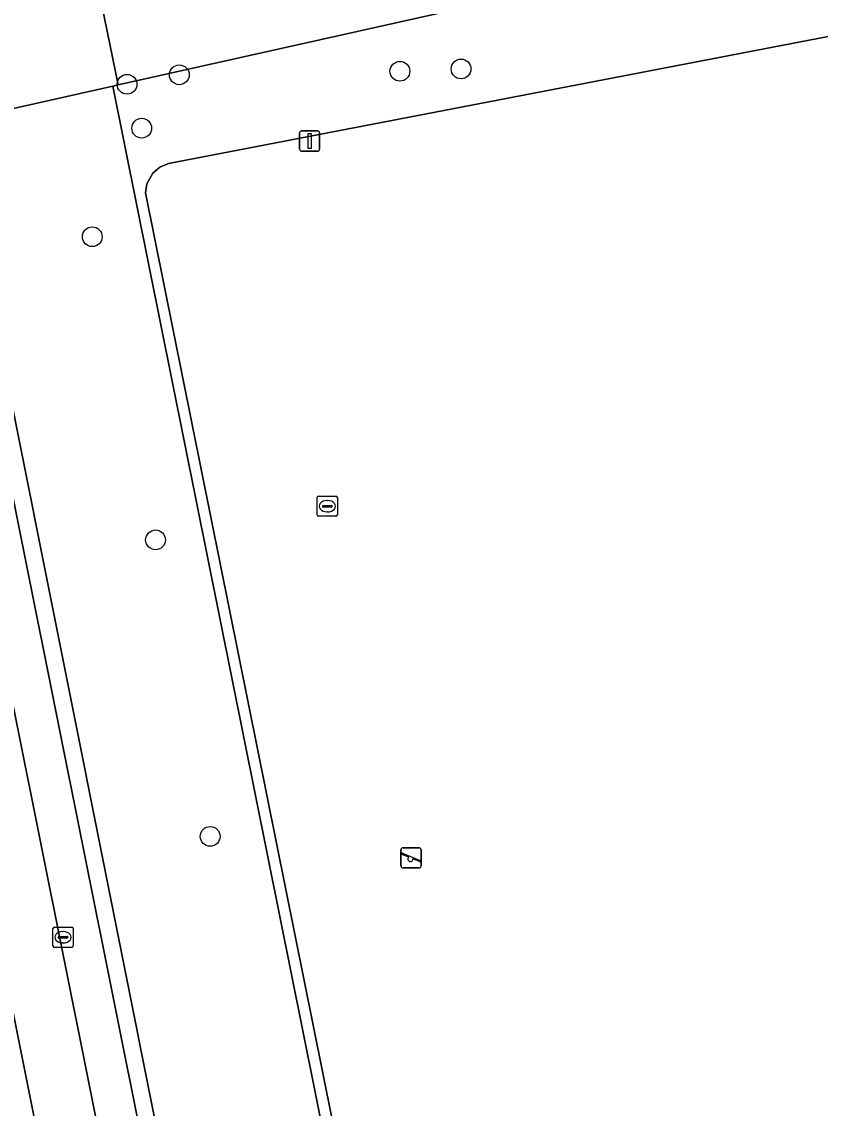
# Model space of a CAD drawing. Extents: x 160203 to 161530, y 379528 to 381797.
# Drawn here: x 160827.4 to 160866.8, y 380444.1 to 380497.8 of the extents above; entities that cross this region are included whole.
import ezdxf

# ---------------------------------------------------------------- set-up
doc = ezdxf.new("R2010")
doc.units = 0
for name, color, linetype in [('IMGEO_Boom', 7, 'Continuous'), ('IMGEO_Groenvoorziening', 7, 'Continuous'), ('IMGEO_Hek', 7, 'Continuous'), ('IMGEO_Kolk', 7, 'Continuous'), ('IMGEO_Lichtmast', 7, 'Continuous'), ('IMGEO_Loofbos', 7, 'Continuous'), ('IMGEO_Parkeervlak_open', 7, 'Continuous'), ('IMGEO_Rijbaan_lokaal_gesloten', 7, 'Continuous'), ('IMGEO_Speelvoorziening', 7, 'Continuous'), ('IMGEO_Voetpad_open', 7, 'Continuous'), ('IMGEO_Waterleidingput', 7, 'Continuous')]:
    doc.layers.add(name, color=color, linetype=linetype)

msp = doc.modelspace()

# ---------------------------------------------------------------- linework, layer by layer
at = {"layer": 'IMGEO_Boom'}
for centre in [(160846.069, 380495.347), (160849.092, 380495.464), (160832.585, 380494.707), (160835.166, 380495.174), (160833.308, 380492.533), (160830.863, 380487.167), (160833.991, 380472.177), (160836.69, 380457.516)]:
    msp.add_circle(centre, 0.489, dxfattribs=at)
at = {"layer": 'IMGEO_Groenvoorziening'}
for points in [[(160947.345, 380500), (160946.869, 380502.452), (160944.615, 380512.001), (160902.101, 380503.8), (160879.901, 380499.518), (160834.638, 380490.788), (160834.2, 380490.611), (160833.852, 380490.316), (160833.56, 380489.783), (160833.499, 380489.33), (160863.045, 380342.63), (160874.441, 380344.866), (160898.366, 380349.337), (160907.573, 380354.284), (160962.354, 380365.201), (160969.347, 380366.563), (160972.472, 380371.216), (160971.163, 380377.952), (160966.73, 380400.144), (160956.686, 380451.885)], [(160862.461, 380342.515), (160831.887, 380494.616), (160824.092, 380492.861), (160839.604, 380415.212), (160854.574, 380340.734), (160857.758, 380341.542)]]:
    msp.add_lwpolyline(points, close=True, dxfattribs=at)
at = {"layer": 'IMGEO_Hek'}
for points in [[(160855.926, 380500), (160832.145, 380494.674)], [(160832.145, 380494.674), (160831.887, 380494.616)], [(160831.887, 380494.616), (160862.461, 380342.515)]]:
    msp.add_lwpolyline(points, dxfattribs=at)
at = {"layer": 'IMGEO_Kolk'}
for p, q in [((160828.917, 380452.103), (160828.917, 380452.955)), ((160828.992, 380453.029), (160829.844, 380453.029)), ((160829.405, 380452.809), (160829.43, 380452.809)), ((160829.918, 380452.955), (160829.918, 380452.103)), ((160829.176, 380452.523), (160829.176, 380452.535)), ((160829.614, 380452.486), (160829.216, 380452.486)), ((160829.219, 380452.572), (160829.617, 380452.572)), ((160829.428, 380452.249), (160829.403, 380452.249)), ((160829.66, 380452.535), (160829.66, 380452.523)), ((160829.844, 380452.029), (160828.992, 380452.029))]:
    msp.add_line(p, q, dxfattribs=at)
for points in [[(160828.917, 380452.103), (160828.917, 380452.955)], [(160828.992, 380453.029), (160829.844, 380453.029)], [(160829.918, 380452.955), (160829.918, 380452.103)], [(160829.844, 380452.029), (160828.992, 380452.029)]]:
    msp.add_lwpolyline(points, dxfattribs=at)
for centre, radius, start, end in [((160828.994, 380452.953), 0.0765, 91.552, 178.448), ((160828.994, 380452.953), 0.0765, 91.552, 178.448), ((160829.842, 380452.953), 0.0765, 1.552, 88.448), ((160829.842, 380452.953), 0.0765, 1.552, 88.448), ((160829.216, 380452.532), 0.0403, 85.8775, 175.7526), ((160829.213, 380452.522), 0.0366, 178.938, 274.7102), ((160829.617, 380452.529), 0.043, 264.8664, 352.4533), ((160829.621, 380452.534), 0.0386, 1.7309, 96.639), ((160828.994, 380452.105), 0.0765, 181.552, 268.448), ((160828.994, 380452.105), 0.0765, 181.552, 268.448), ((160829.842, 380452.105), 0.0765, 271.552, 358.448), ((160829.842, 380452.105), 0.0765, 271.552, 358.448)]:
    msp.add_arc(centre, radius, start, end, dxfattribs=at)
for centre, major_axis, ratio, start_param, end_param in [((160829.404, 380452.529), (-0.387, 0.002), 0.722429, 4.712389, 7.853982), ((160829.429, 380452.529), (-0.39, 0.002), 0.717154, 1.570796, 4.712389)]:
    msp.add_ellipse(centre, major_axis=major_axis, ratio=ratio, start_param=start_param, end_param=end_param, dxfattribs=at)
at = {"layer": 'IMGEO_Lichtmast'}
for p, q in [((160841.112, 380491.497), (160841.112, 380492.297)), ((160841.112, 380492.297), (160841.112, 380491.497)), ((160841.212, 380492.397), (160842.002, 380492.397)), ((160842.002, 380492.397), (160841.212, 380492.397)), ((160842.102, 380492.297), (160842.102, 380491.497)), ((160842.102, 380491.497), (160842.102, 380492.297)), ((160842.002, 380491.397), (160841.212, 380491.397)), ((160841.212, 380491.397), (160842.002, 380491.397))]:
    msp.add_line(p, q, dxfattribs=at)
msp.add_lwpolyline([(160841.532, 380492.272), (160841.682, 380492.272), (160841.682, 380491.522), (160841.532, 380491.522), (160841.532, 380492.272)], dxfattribs=at)
for centre, start, end in [((160841.212, 380492.297), 90, 180), ((160841.212, 380492.297), 90, 180), ((160842.002, 380492.297), 0, 90), ((160842.002, 380492.297), 360, 90), ((160841.212, 380491.497), 180, 270), ((160841.212, 380491.497), 180, 270), ((160842.002, 380491.497), 270, 0), ((160842.002, 380491.497), 270, 0)]:
    msp.add_arc(centre, 0.1, start, end, dxfattribs=at)
at = {"layer": 'IMGEO_Loofbos'}
msp.add_lwpolyline([(160820.338, 380511.651), (160824.092, 380492.861), (160831.887, 380494.616), (160832.145, 380494.674), (160831.064, 380500), (160828.037, 380514.908), (160874.529, 380521.462), (160876.82, 380510.174), (160917.453, 380518.109), (160923.009, 380526.579)], dxfattribs=at)
for points in [[(160855.926, 380500), (160951.456, 380519.19), (160951.518, 380519.182), (160951.934, 380519.13), (160953.58, 380518.922), (160954.687, 380518.782), (160955.011, 380521.483), (160923.009, 380526.579), (160917.453, 380518.109), (160876.82, 380510.174), (160874.529, 380521.462), (160828.037, 380514.908), (160831.064, 380500), (160832.145, 380494.674)], [(160833.499, 380489.33), (160833.56, 380489.783), (160833.852, 380490.316), (160834.2, 380490.611), (160834.638, 380490.788), (160879.901, 380499.518), (160902.101, 380503.8), (160944.615, 380512.001), (160946.869, 380502.452), (160954.812, 380504.084), (160951.934, 380519.13), (160951.518, 380519.182), (160951.456, 380519.19), (160855.926, 380500), (160832.145, 380494.674), (160831.887, 380494.616), (160862.461, 380342.515), (160863.045, 380342.63)]]:
    msp.add_lwpolyline(points, close=True, dxfattribs=at)
at = {"layer": 'IMGEO_Parkeervlak_open'}
for points in [[(160817.512, 380510.978), (160821.234, 380492.423), (160851.769, 380340.218), (160854.166, 380340.671)], [(160853.643, 380341.04), (160823.223, 380492.728)], [(160846.518, 380339.145), (160848.829, 380339.603), (160818.287, 380491.97)]]:
    msp.add_lwpolyline(points, dxfattribs=at)
at = {"layer": 'IMGEO_Rijbaan_lokaal_gesloten'}
msp.add_lwpolyline([(160814.424, 380511.244), (160818.287, 380491.97), (160848.829, 380339.603), (160851.769, 380340.218), (160821.234, 380492.423)], dxfattribs=at)
at = {"layer": 'IMGEO_Speelvoorziening'}
for p, q in [((160846.124, 380456.054), (160846.124, 380456.854)), ((160846.124, 380456.854), (160846.124, 380456.054)), ((160846.507, 380456.482), (160846.168, 380456.619)), ((160846.193, 380456.679), (160847.069, 380456.326)), ((160846.224, 380456.954), (160847.014, 380456.954)), ((160847.014, 380456.954), (160846.224, 380456.954)), ((160847.114, 380456.854), (160847.114, 380456.054)), ((160847.114, 380456.054), (160847.114, 380456.854)), ((160847.014, 380455.954), (160846.224, 380455.954)), ((160846.224, 380455.954), (160847.014, 380455.954)), ((160847.045, 380456.266), (160846.705, 380456.403))]:
    msp.add_line(p, q, dxfattribs=at)
for centre, radius, start, end in [((160846.224, 380456.854), 0.1, 90, 180), ((160846.224, 380456.854), 0.1, 90, 180), ((160846.181, 380456.649), 0.0327, 68.078, 248.078), ((160846.586, 380456.392), 0.12, 130.9928, 5.1632), ((160847.014, 380456.854), 0.1, 0, 90), ((160847.014, 380456.854), 0.1, 360, 90), ((160846.224, 380456.054), 0.1, 180, 270), ((160846.224, 380456.054), 0.1, 180, 270), ((160847.014, 380456.054), 0.1, 270, 0), ((160847.014, 380456.054), 0.1, 270, 0), ((160847.057, 380456.296), 0.0327, 248.078, 68.078)]:
    msp.add_arc(centre, radius, start, end, dxfattribs=at)
at = {"layer": 'IMGEO_Voetpad_open'}
for points in [[(160819.469, 380511.448), (160823.223, 380492.728), (160853.643, 380341.04)], [(160854.166, 380340.671), (160854.574, 380340.734), (160839.604, 380415.212), (160824.092, 380492.861)]]:
    msp.add_lwpolyline(points, dxfattribs=at)
at = {"layer": 'IMGEO_Waterleidingput'}
for p, q in [((160841.981, 380473.416), (160841.981, 380474.268)), ((160842.056, 380474.342), (160842.908, 380474.342)), ((160842.982, 380474.268), (160842.982, 380473.416)), ((160842.24, 380473.836), (160842.24, 380473.848)), ((160842.678, 380473.799), (160842.28, 380473.799)), ((160842.283, 380473.885), (160842.681, 380473.885)), ((160842.469, 380474.122), (160842.494, 380474.122)), ((160842.724, 380473.848), (160842.724, 380473.836)), ((160842.908, 380473.342), (160842.056, 380473.342)), ((160842.492, 380473.562), (160842.467, 380473.562))]:
    msp.add_line(p, q, dxfattribs=at)
for points in [[(160841.981, 380473.416), (160841.981, 380474.268)], [(160842.056, 380474.342), (160842.908, 380474.342)], [(160842.982, 380474.268), (160842.982, 380473.416)], [(160842.908, 380473.342), (160842.056, 380473.342)]]:
    msp.add_lwpolyline(points, dxfattribs=at)
for centre, radius, start, end in [((160842.058, 380474.266), 0.0765, 91.552, 178.448), ((160842.058, 380474.266), 0.0765, 91.552, 178.448), ((160842.906, 380474.266), 0.0765, 1.552, 88.448), ((160842.906, 380474.266), 0.0765, 1.552, 88.448), ((160842.28, 380473.845), 0.0403, 85.8775, 175.7526), ((160842.277, 380473.835), 0.0366, 178.938, 274.7102), ((160842.681, 380473.842), 0.043, 264.8664, 352.4533), ((160842.685, 380473.847), 0.0386, 1.7309, 96.639), ((160842.058, 380473.418), 0.0765, 181.552, 268.448), ((160842.058, 380473.418), 0.0765, 181.552, 268.448), ((160842.906, 380473.418), 0.0765, 271.552, 358.448), ((160842.906, 380473.418), 0.0765, 271.552, 358.448)]:
    msp.add_arc(centre, radius, start, end, dxfattribs=at)
for centre, major_axis, ratio, start_param, end_param in [((160842.468, 380473.842), (-0.387, 0.002), 0.722429, 4.712389, 7.853982), ((160842.493, 380473.842), (-0.39, 0.002), 0.717154, 1.570796, 4.712389)]:
    msp.add_ellipse(centre, major_axis=major_axis, ratio=ratio, start_param=start_param, end_param=end_param, dxfattribs=at)

doc.saveas('drawing.dxf')
